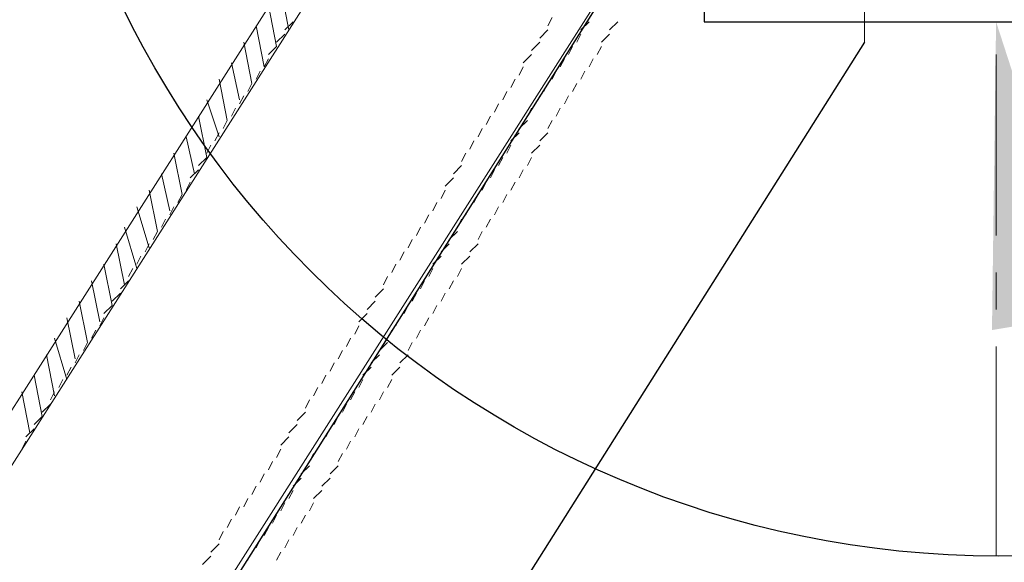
# Model space of a CAD drawing. Header units: millimetres. Extents: x 2063114 to 14983986, y -126020516 to 213791.
# Tile 298 of 656: x 2372117 to 2372741, y -1184757 to -1184413. Entities that reach past the tile are written whole.
import ezdxf

# ---------------------------------------------------------------- set-up
doc = ezdxf.new("R2010")
doc.units = ezdxf.units.MM
doc.layers.add('PDF2_Geometry', color=7, linetype='Continuous')
doc.layers.add('PDF2_Solid Fills', color=7, linetype='Continuous')

msp = doc.modelspace()

# ---------------------------------------------------------------- linework, layer by layer
at = {"layer": 'PDF2_Geometry', "linetype": 'ByBlock', "lineweight": 13}
for points in [[(2372582.17824, -1183921.58539), (2370267.12254, -1187558.44689), (2370413.08582, -1187654.90845), (2372728.17411, -1184015.43989)], [(2372582.17824, -1183921.58539), (2370267.12254, -1187558.44689), (2370282.73236, -1187568.87517), (2372597.82065, -1183932.01367)]]:
    msp.add_lwpolyline(points, close=True, dxfattribs=at)
at = {"layer": 'PDF2_Geometry', "linetype": 'ByBlock', "lineweight": 25}
for points in [[(2370418.31082, -1187675.765), (2372639.53376, -1184156.22162), (2372652.56911, -1184164.04283), (2372660.39031, -1184291.78922)], [(2372652.56911, -1184427.35681), (2370632.0905, -1187628.83776)]]:
    msp.add_lwpolyline(points, dxfattribs=at)
msp.add_lwpolyline([(2372550.89341, -1184291.78922), (2372550.89341, -1184414.32147), (2372921.09723, -1184414.32147), (2372921.09723, -1184291.78922)], close=True, dxfattribs=at)
at = {"layer": 'PDF2_Geometry', "linetype": 'ByBlock', "lineweight": 0}
for points in [[(2372652.56911, -1184427.35681), (2372652.56911, -1184377.8225)], [(2372287.57942, -1184419.53561), (2372282.36528, -1184393.46492)], [(2372279.75821, -1184429.96388), (2372274.54408, -1184403.89319)], [(2372271.93701, -1184442.99923), (2372266.72287, -1184416.92854)], [(2372472.68133, -1184419.53561), (2372477.89547, -1184414.32147)], [(2372496.14495, -1184414.32147), (2372490.93082, -1184419.53561)], [(2372470.07426, -1184427.35681), (2372472.68133, -1184422.14268)], [(2372490.93082, -1184422.14268), (2372485.71668, -1184427.35681)], [(2372264.1158, -1184453.42751), (2372258.90166, -1184427.35681)], [(2372464.86012, -1184435.17802), (2372467.46719, -1184429.96388)], [(2372485.71668, -1184429.96388), (2372483.10961, -1184435.17802)], [(2372256.29459, -1184463.85578), (2372251.08045, -1184440.39216)], [(2372459.64599, -1184442.99923), (2372462.25306, -1184437.78509)], [(2372480.50254, -1184437.78509), (2372477.89547, -1184442.99923)], [(2372454.43185, -1184450.82044), (2372457.03892, -1184445.6063)], [(2372475.2884, -1184445.6063), (2372472.68133, -1184450.82044)], [(2372248.47338, -1184476.89113), (2372243.25925, -1184450.82044)], [(2372449.21771, -1184458.64164), (2372451.82478, -1184453.42751)], [(2372470.07426, -1184453.42751), (2372467.46719, -1184458.64164)], [(2372243.25925, -1184487.31941), (2372235.43804, -1184463.85578)], [(2372444.00357, -1184466.46285), (2372446.61064, -1184461.24871)], [(2372464.86012, -1184461.24871), (2372462.25306, -1184466.46285)], [(2372438.78943, -1184474.28406), (2372441.3965, -1184469.06992)], [(2372459.64599, -1184469.06992), (2372457.03892, -1184474.28406)], [(2372235.43804, -1184500.35475), (2372230.2239, -1184474.28406)], [(2372433.57529, -1184482.10527), (2372438.78943, -1184476.89113)], [(2372454.43185, -1184476.89113), (2372451.82478, -1184482.10527)], [(2372428.36116, -1184489.92647), (2372433.57529, -1184484.71234)], [(2372451.82478, -1184484.71234), (2372446.61064, -1184489.92647)], [(2372227.61683, -1184510.78303), (2372222.40269, -1184487.31941)], [(2372219.79562, -1184523.81837), (2372214.58148, -1184497.74768)], [(2372425.75409, -1184497.74768), (2372428.36116, -1184492.53354)], [(2372446.61064, -1184492.53354), (2372441.3965, -1184497.74768)], [(2372420.53995, -1184505.56889), (2372423.14702, -1184500.35475)], [(2372441.3965, -1184500.35475), (2372438.78943, -1184505.56889)], [(2372211.97442, -1184534.24665), (2372206.76028, -1184510.78303)], [(2372415.32581, -1184513.3901), (2372417.93288, -1184508.17596)], [(2372436.18236, -1184508.17596), (2372433.57529, -1184513.3901)], [(2372410.11167, -1184521.2113), (2372412.71874, -1184515.99717)], [(2372430.96823, -1184515.99717), (2372428.36116, -1184521.2113)], [(2372204.15321, -1184547.282), (2372198.93907, -1184521.2113)], [(2372404.89753, -1184529.03251), (2372407.5046, -1184523.81837)], [(2372425.75409, -1184523.81837), (2372423.14702, -1184529.03251)], [(2372198.93907, -1184557.71027), (2372191.11786, -1184531.63958)], [(2372399.6834, -1184536.85372), (2372402.29046, -1184531.63958)], [(2372420.53995, -1184531.63958), (2372417.93288, -1184536.85372)], [(2372394.46926, -1184544.67493), (2372397.07633, -1184539.46079)], [(2372415.32581, -1184539.46079), (2372412.71874, -1184544.67493)], [(2372191.11786, -1184570.74562), (2372183.29665, -1184544.67493)], [(2372389.25512, -1184552.49613), (2372394.46926, -1184547.282)], [(2372410.11167, -1184547.282), (2372407.5046, -1184552.49613)], [(2372183.29665, -1184581.1739), (2372178.08252, -1184555.1032)], [(2372384.04098, -1184560.31734), (2372389.25512, -1184555.1032)], [(2372407.5046, -1184555.1032), (2372402.29046, -1184560.31734)], [(2372378.82684, -1184568.13855), (2372384.04098, -1184562.92441)], [(2372402.29046, -1184562.92441), (2372397.07633, -1184568.13855)], [(2372175.47545, -1184594.20924), (2372170.26131, -1184568.13855)], [(2372376.21977, -1184575.95976), (2372378.82684, -1184570.74562)], [(2372397.07633, -1184570.74562), (2372394.46926, -1184575.95976)], [(2372167.65424, -1184604.63752), (2372162.4401, -1184578.56683)], [(2372371.00563, -1184583.78096), (2372373.6127, -1184578.56683)], [(2372391.86219, -1184578.56683), (2372389.25512, -1184583.78096)], [(2372159.83303, -1184617.67286), (2372154.61889, -1184591.60217)], [(2372365.7915, -1184591.60217), (2372368.39857, -1184586.38803)], [(2372386.64805, -1184586.38803), (2372384.04098, -1184591.60217)], [(2372360.57736, -1184599.42338), (2372363.18443, -1184594.20924)], [(2372381.43391, -1184594.20924), (2372378.82684, -1184599.42338)], [(2372152.01182, -1184628.10114), (2372146.79769, -1184602.03045)], [(2372355.36322, -1184607.24459), (2372357.97029, -1184602.03045)], [(2372376.21977, -1184602.03045), (2372373.6127, -1184607.24459)], [(2372350.14908, -1184615.06579), (2372352.75615, -1184609.85166)], [(2372371.00563, -1184609.85166), (2372368.39857, -1184615.06579)], [(2372146.79769, -1184641.13649), (2372138.97648, -1184615.06579)], [(2372344.93494, -1184622.887), (2372350.14908, -1184617.67286)], [(2372365.7915, -1184617.67286), (2372363.18443, -1184622.887)], [(2372138.97648, -1184651.56476), (2372133.76234, -1184625.49407)], [(2372339.7208, -1184630.70821), (2372344.93494, -1184625.49407)], [(2372363.18443, -1184625.49407), (2372357.97029, -1184630.70821)], [(2372334.50667, -1184638.52942), (2372339.7208, -1184633.31528)], [(2372357.97029, -1184633.31528), (2372352.75615, -1184638.52942)], [(2372131.15527, -1184664.60011), (2372125.94113, -1184638.52942)], [(2372331.8996, -1184646.35062), (2372334.50667, -1184641.13649)], [(2372352.75615, -1184641.13649), (2372350.14908, -1184646.35062)], [(2372123.33406, -1184675.02839), (2372118.11992, -1184648.95769)], [(2372326.68546, -1184654.17183), (2372329.29253, -1184648.95769)], [(2372347.54201, -1184648.95769), (2372344.93494, -1184654.17183)], [(2372321.47132, -1184661.99304), (2372324.07839, -1184656.7789)], [(2372342.32787, -1184656.7789), (2372339.7208, -1184661.99304)], [(2372316.25718, -1184669.81425), (2372318.86425, -1184664.60011)], [(2372337.11374, -1184664.60011), (2372334.50667, -1184669.81425)], [(2372311.04304, -1184677.63545), (2372313.65011, -1184672.42132)], [(2372331.8996, -1184672.42132), (2372329.29253, -1184677.63545)], [(2372305.82891, -1184685.45666), (2372308.43597, -1184680.24252)], [(2372326.68546, -1184680.24252), (2372324.07839, -1184685.45666)], [(2372300.61477, -1184693.27787), (2372303.22184, -1184688.06373)], [(2372321.47132, -1184688.06373), (2372318.86425, -1184693.27787)], [(2372295.40063, -1184701.09908), (2372300.61477, -1184695.88494)], [(2372318.86425, -1184695.88494), (2372313.65011, -1184701.09908)], [(2372290.18649, -1184708.92028), (2372295.40063, -1184703.70615)], [(2372313.65011, -1184703.70615), (2372308.43597, -1184708.92028)], [(2372287.57942, -1184716.74149), (2372290.18649, -1184711.52735)], [(2372308.43597, -1184711.52735), (2372303.22184, -1184716.74149)], [(2372282.36528, -1184724.5627), (2372284.97235, -1184719.34856)], [(2372303.22184, -1184719.34856), (2372300.61477, -1184724.5627)], [(2372277.15114, -1184732.38391), (2372279.75821, -1184727.16977)], [(2372298.0077, -1184727.16977), (2372295.40063, -1184732.38391)], [(2372271.93701, -1184740.20512), (2372274.54408, -1184734.99098)], [(2372292.79356, -1184734.99098), (2372290.18649, -1184740.20512)], [(2372266.72287, -1184748.02632), (2372269.32994, -1184742.81218)], [(2372287.57942, -1184742.81218), (2372284.97235, -1184748.02632)], [(2372261.50873, -1184755.84753), (2372264.1158, -1184750.63339)], [(2372282.36528, -1184750.63339), (2372279.75821, -1184755.84753)]]:
    msp.add_lwpolyline(points, dxfattribs=at)
at = {"layer": 'PDF2_Geometry', "linetype": 'ByBlock', "lineweight": 13}
for points in [[(2372290.18649, -1184414.32147), (2372284.97235, -1184419.53561)], [(2372451.82478, -1184416.92854), (2372454.43185, -1184411.7144)], [(2372284.97235, -1184422.14268), (2372279.75821, -1184427.35681)], [(2372446.61064, -1184424.74975), (2372451.82478, -1184419.53561)], [(2372441.3965, -1184432.57095), (2372446.61064, -1184427.35681)], [(2372279.75821, -1184429.96388), (2372274.54408, -1184435.17802)], [(2372436.18236, -1184440.39216), (2372441.3965, -1184435.17802)], [(2372274.54408, -1184437.78509), (2372271.93701, -1184442.99923)], [(2372269.32994, -1184445.6063), (2372266.72287, -1184450.82044)], [(2372433.57529, -1184448.21337), (2372436.18236, -1184442.99923)], [(2372264.1158, -1184453.42751), (2372261.50873, -1184458.64164)], [(2372428.36116, -1184456.03458), (2372430.96823, -1184450.82044)], [(2372423.14702, -1184463.85578), (2372425.75409, -1184458.64164)], [(2372258.90166, -1184461.24871), (2372256.29459, -1184466.46285)], [(2372417.93288, -1184471.67699), (2372420.53995, -1184466.46285)], [(2372253.68752, -1184469.06992), (2372251.08045, -1184474.28406)], [(2372248.47338, -1184476.89113), (2372245.86631, -1184482.10527)], [(2372412.71874, -1184479.4982), (2372415.32581, -1184474.28406)], [(2372243.25925, -1184484.71234), (2372240.65218, -1184489.92647)], [(2372407.5046, -1184487.31941), (2372410.11167, -1184482.10527)], [(2372402.29046, -1184495.14061), (2372404.89753, -1184489.92647)], [(2372238.04511, -1184492.53354), (2372235.43804, -1184497.74768)], [(2372397.07633, -1184502.96182), (2372399.6834, -1184497.74768)], [(2372235.43804, -1184500.35475), (2372230.2239, -1184505.56889)], [(2372230.2239, -1184508.17596), (2372225.00976, -1184513.3901)], [(2372391.86219, -1184510.78303), (2372397.07633, -1184505.56889)], [(2372225.00976, -1184515.99717), (2372222.40269, -1184521.2113)], [(2372386.64805, -1184518.60424), (2372391.86219, -1184513.3901)], [(2372384.04098, -1184526.42544), (2372386.64805, -1184521.2113)], [(2372219.79562, -1184523.81837), (2372217.18855, -1184529.03251)], [(2372378.82684, -1184534.24665), (2372381.43391, -1184529.03251)], [(2372214.58148, -1184531.63958), (2372211.97442, -1184536.85372)], [(2372209.36735, -1184539.46079), (2372206.76028, -1184544.67493)], [(2372373.6127, -1184542.06786), (2372376.21977, -1184536.85372)], [(2372204.15321, -1184547.282), (2372201.54614, -1184552.49613)], [(2372368.39857, -1184549.88907), (2372371.00563, -1184544.67493)], [(2372363.18443, -1184557.71027), (2372365.7915, -1184552.49613)], [(2372198.93907, -1184555.1032), (2372196.332, -1184560.31734)], [(2372357.97029, -1184565.53148), (2372360.57736, -1184560.31734)], [(2372193.72493, -1184562.92441), (2372191.11786, -1184568.13855)], [(2372188.51079, -1184570.74562), (2372185.90372, -1184575.95976)], [(2372352.75615, -1184573.35269), (2372355.36322, -1184568.13855)], [(2372185.90372, -1184578.56683), (2372180.68958, -1184583.78096)], [(2372347.54201, -1184581.1739), (2372350.14908, -1184575.95976)], [(2372342.32787, -1184588.9951), (2372347.54201, -1184583.78096)], [(2372180.68958, -1184586.38803), (2372175.47545, -1184591.60217)], [(2372337.11374, -1184596.81631), (2372342.32787, -1184591.60217)], [(2372175.47545, -1184594.20924), (2372170.26131, -1184599.42338)], [(2372170.26131, -1184602.03045), (2372167.65424, -1184607.24459)], [(2372331.8996, -1184604.63752), (2372337.11374, -1184599.42338)], [(2372165.04717, -1184609.85166), (2372162.4401, -1184615.06579)], [(2372329.29253, -1184612.45873), (2372331.8996, -1184607.24459)], [(2372324.07839, -1184620.27993), (2372326.68546, -1184615.06579)], [(2372159.83303, -1184617.67286), (2372157.22596, -1184622.887)], [(2372318.86425, -1184628.10114), (2372321.47132, -1184622.887)], [(2372154.61889, -1184625.49407), (2372152.01182, -1184630.70821)], [(2372149.40475, -1184633.31528), (2372146.79769, -1184638.52942)], [(2372313.65011, -1184635.92235), (2372316.25718, -1184630.70821)], [(2372144.19062, -1184641.13649), (2372141.58355, -1184646.35062)], [(2372308.43597, -1184643.74356), (2372311.04304, -1184638.52942)], [(2372303.22184, -1184651.56476), (2372305.82891, -1184646.35062)], [(2372138.97648, -1184648.95769), (2372136.36941, -1184654.17183)], [(2372298.0077, -1184659.38597), (2372300.61477, -1184654.17183)], [(2372136.36941, -1184656.7789), (2372131.15527, -1184661.99304)], [(2372131.15527, -1184664.60011), (2372125.94113, -1184669.81425)], [(2372292.79356, -1184667.20718), (2372298.0077, -1184661.99304)], [(2372125.94113, -1184672.42132), (2372120.72699, -1184677.63545)], [(2372287.57942, -1184675.02839), (2372292.79356, -1184669.81425)], [(2372282.36528, -1184682.84959), (2372287.57942, -1184677.63545)], [(2372120.72699, -1184680.24252), (2372118.11992, -1184685.45666)], [(2372279.75821, -1184690.6708), (2372282.36528, -1184685.45666)], [(2372274.54408, -1184698.49201), (2372277.15114, -1184693.27787)], [(2372269.32994, -1184706.31322), (2372271.93701, -1184701.09908)], [(2372264.1158, -1184714.13442), (2372266.72287, -1184708.92028)], [(2372258.90166, -1184721.95563), (2372261.50873, -1184716.74149)], [(2372253.68752, -1184727.16977), (2372256.29459, -1184721.95563)], [(2372248.47338, -1184734.99098), (2372251.08045, -1184729.77684)], [(2372243.25925, -1184742.81218), (2372245.86631, -1184737.59805)], [(2372238.04511, -1184750.63339), (2372243.25925, -1184745.41925)], [(2372232.83097, -1184758.4546), (2372238.04511, -1184753.24046)]]:
    msp.add_lwpolyline(points, dxfattribs=at)
at = {"layer": 'PDF2_Geometry', "linetype": 'ByBlock', "lineweight": 9}
for points in [[(2372735.99532, -1184435.17802), (2372735.99532, -1184549.88907)], [(2372735.99532, -1184573.35269), (2372735.99532, -1184596.81631)], [(2372735.99532, -1184620.27993), (2372735.99532, -1184753.24046)]]:
    msp.add_lwpolyline(points, dxfattribs=at)
at = {"layer": 'PDF2_Geometry', "linetype": 'ByBlock', "lineweight": 25}
msp.add_circle((2372737.33108, -1184136.63637), 616.53963, dxfattribs=at)
at = {"layer": 'PDF2_Solid Fills', "linetype": 'ByBlock', "transparency": 33554559}
msp.add_solid([(2372733.38825, -1184609.85166), (2372735.99532, -1184414.32147), (2372795.95791, -1184599.42338)], dxfattribs=at)

doc.saveas('drawing.dxf')
